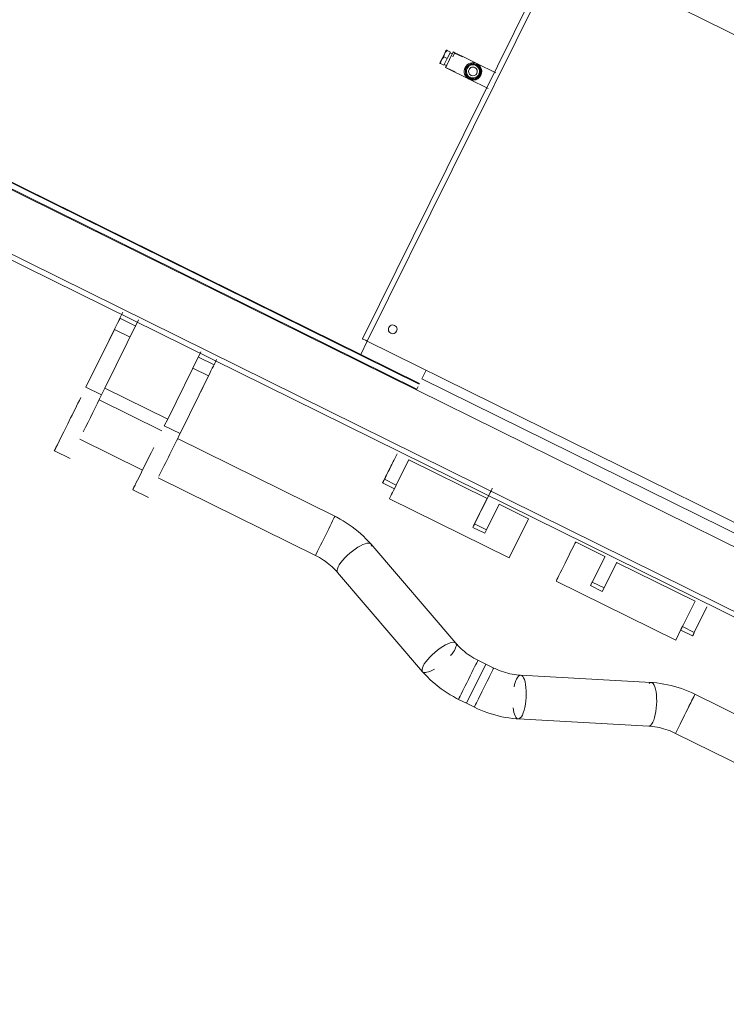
# Model space of a CAD drawing. Header units: metres. Extents: x 135583 to 135939, y 457896 to 458258.
# Tile 317 of 599: x 135800.242 to 135801.049, y 457920.336 to 457921.462. Entities that reach past the tile are written whole.
import ezdxf

# ---------------------------------------------------------------- set-up
doc = ezdxf.new("R2010")
doc.units = ezdxf.units.M
doc.layers.add('NIEUWE INSTALLATIE', color=250, linetype='Continuous', lineweight=0)

msp = doc.modelspace()

# ---------------------------------------------------------------- linework, layer by layer
at = {"layer": 'NIEUWE INSTALLATIE'}
for p, q in [((135800.855, 457921.5451), (135800.6334, 457921.0969)), ((135800.6388, 457921.0942), (135800.8604, 457921.5425)), ((135800.8604, 457921.5425), (135801.3714, 457921.2899)), ((135800.6312, 457921.079), (135799.8251, 457921.4775)), ((135800.6981, 457921.0449), (135799.8554, 457921.4614)), ((135799.8484, 457921.4571), (135800.695, 457921.0386)), ((135799.8527, 457921.456), (135800.6954, 457921.0395)), ((135799.7487, 457921.426), (135801.954, 457920.3359)), ((135799.7513, 457921.4314), (135801.9566, 457920.3413)), ((135800.7337, 457921.4249), (135800.7299, 457921.4268)), ((135800.7299, 457921.4173), (135800.7261, 457921.4192)), ((135800.7299, 457921.4173), (135800.7261, 457921.4097)), ((135800.7337, 457921.4249), (135800.7299, 457921.4173)), ((135800.7359, 457921.4227), (135800.7332, 457921.424)), ((135800.7386, 457921.4236), (135800.7365, 457921.4194)), ((135800.7388, 457921.4241), (135800.7366, 457921.4196)), ((135800.7388, 457921.4241), (135800.737, 457921.425)), ((135800.7476, 457921.4192), (135800.7386, 457921.4236)), ((135800.7478, 457921.4196), (135800.7388, 457921.4241)), ((135800.7639, 457921.4117), (135800.7478, 457921.4196)), ((135800.7261, 457921.4097), (135800.7223, 457921.4116)), ((135800.7266, 457921.4106), (135800.7293, 457921.4093)), ((135800.7282, 457921.407), (135800.7551, 457921.3937)), ((135800.7302, 457921.4066), (135800.7391, 457921.4022)), ((135800.7639, 457921.4117), (135800.7637, 457921.4112)), ((135800.7857, 457921.4009), (135800.7639, 457921.4117)), ((135800.7553, 457921.3942), (135800.7551, 457921.3937)), ((135800.7551, 457921.3937), (135800.7768, 457921.383)), ((135800.3561, 457921.1204), (135800.3596, 457921.1273)), ((135800.339, 457921.0405), (135800.3775, 457921.1185)), ((135800.3741, 457921.1115), (135800.3561, 457921.1204)), ((135800.3172, 457921.0416), (135800.3499, 457921.1077)), ((135800.3499, 457921.1077), (135800.3678, 457921.0989)), ((135800.6387, 457921.0943), (135800.6312, 457921.079)), ((135800.6388, 457921.0942), (135800.6313, 457921.079)), ((135801.1498, 457920.8416), (135800.6388, 457921.0942)), ((135800.4487, 457921.082), (135800.4107, 457921.0051)), ((135800.6313, 457921.079), (135800.6985, 457921.0458)), ((135800.4637, 457921.0672), (135800.4458, 457921.0761)), ((135800.4666, 457921.0731), (135800.4637, 457921.0672)), ((135800.4574, 457921.0546), (135800.4248, 457920.9885)), ((135800.4395, 457921.0634), (135800.4574, 457921.0546)), ((135800.706, 457921.061), (135800.7012, 457921.0511)), ((135800.706, 457921.061), (135800.7012, 457921.0511)), ((135800.7012, 457921.0511), (135801.0777, 457920.865)), ((135800.3351, 457921.0328), (135800.3172, 457921.0416)), ((135800.339, 457921.0405), (135800.3351, 457921.0328)), ((135800.4107, 457921.0051), (135800.339, 457921.0405)), ((135800.695, 457921.0386), (135800.6968, 457921.0423)), ((135800.695, 457921.0386), (135801.0715, 457920.8525)), ((135800.404, 457920.9916), (135800.3323, 457921.0271)), ((135800.4068, 457920.9973), (135800.4107, 457921.0051)), ((135800.4248, 457920.9885), (135800.4068, 457920.9973)), ((135800.3102, 457920.9823), (135800.3819, 457920.9468)), ((135800.6017, 457920.894), (135800.422, 457920.9828)), ((135800.2812, 457920.9687), (135800.2991, 457920.9599)), ((135800.6728, 457920.9655), (135800.6583, 457920.9363)), ((135800.6718, 457920.9296), (135800.6862, 457920.9589)), ((135800.7758, 457920.9144), (135800.6862, 457920.9587)), ((135800.3998, 457920.938), (135800.5795, 457920.8491)), ((135800.6563, 457920.9322), (135800.6698, 457920.9255)), ((135800.6583, 457920.9363), (135800.6718, 457920.9296)), ((135800.3708, 457920.9244), (135800.3887, 457920.9155)), ((135800.6698, 457920.9255), (135800.6718, 457920.9296)), ((135800.664, 457920.9139), (135800.8007, 457920.8463)), ((135800.7759, 457920.9146), (135800.7614, 457920.8853)), ((135800.7749, 457920.8786), (135800.7893, 457920.9079)), ((135800.8229, 457920.8911), (135800.7893, 457920.9078)), ((135800.8007, 457920.8463), (135800.8229, 457920.8911)), ((135800.7594, 457920.8812), (135800.7729, 457920.8746)), ((135800.7614, 457920.8853), (135800.7749, 457920.8786)), ((135800.7729, 457920.8746), (135800.7749, 457920.8786)), ((135800.9103, 457920.8479), (135800.8767, 457920.8646)), ((135800.5795, 457920.8491), (135800.582, 457920.8542)), ((135800.7399, 457920.7488), (135800.6428, 457920.8623)), ((135800.9104, 457920.8481), (135800.8959, 457920.8188)), ((135800.9093, 457920.8122), (135800.9238, 457920.8415)), ((135801.0134, 457920.797), (135800.9237, 457920.8413)), ((135800.6048, 457920.8297), (135800.7019, 457920.7163)), ((135800.8545, 457920.8197), (135800.9912, 457920.7522)), ((135800.8959, 457920.8188), (135800.9093, 457920.8122)), ((135800.8939, 457920.8148), (135800.9073, 457920.8081)), ((135800.9073, 457920.8081), (135800.9093, 457920.8122)), ((135801.0134, 457920.7971), (135800.999, 457920.7679)), ((135801.0124, 457920.7612), (135801.0269, 457920.7905)), ((135800.9912, 457920.7522), (135800.9972, 457920.7644)), ((135800.997, 457920.7638), (135801.0104, 457920.7572)), ((135800.999, 457920.7679), (135801.0124, 457920.7612)), ((135801.0104, 457920.7572), (135801.0124, 457920.7612)), ((135800.7742, 457920.725), (135800.7652, 457920.7295)), ((135800.752, 457920.6802), (135800.7742, 457920.725)), ((135800.752, 457920.6802), (135800.7742, 457920.725)), ((135800.7832, 457920.7205), (135800.7742, 457920.725)), ((135800.9631, 457920.7039), (135800.814, 457920.7122)), ((135800.743, 457920.6846), (135800.7456, 457920.6897)), ((135800.743, 457920.6846), (135800.752, 457920.6802)), ((135801.1929, 457920.6017), (135801.0132, 457920.6905)), ((135800.752, 457920.6802), (135800.7611, 457920.6757)), ((135800.8112, 457920.6623), (135800.9603, 457920.654)), ((135800.9911, 457920.6457), (135800.9936, 457920.6508)), ((135800.9911, 457920.6457), (135801.1708, 457920.5569))]:
    msp.add_line(p, q, dxfattribs=at)
at = {"layer": 'NIEUWE INSTALLATIE', "flags": 128}
for points in [[(135800.769, 457921.4059), (135800.7685, 457921.3983), (135800.7627, 457921.3932), (135800.7551, 457921.3937)], [(135800.7551, 457921.3937), (135800.7627, 457921.3932), (135800.7685, 457921.3983), (135800.769, 457921.4059)], [(135800.6428, 457920.8623), (135800.6401, 457920.8653), (135800.6372, 457920.8683), (135800.6343, 457920.8712), (135800.6313, 457920.874), (135800.6282, 457920.8767), (135800.6249, 457920.8793), (135800.6216, 457920.8818), (135800.6182, 457920.8842), (135800.6148, 457920.8865), (135800.6112, 457920.8887), (135800.6076, 457920.8908), (135800.6039, 457920.8928), (135800.6017, 457920.894)], [(135800.5795, 457920.8491), (135800.5819, 457920.8479), (135800.5841, 457920.8467), (135800.5864, 457920.8453), (135800.5886, 457920.8439), (135800.5907, 457920.8425), (135800.5928, 457920.8409), (135800.5948, 457920.8394), (135800.5968, 457920.8377), (135800.5987, 457920.8361), (135800.6005, 457920.8344), (135800.6022, 457920.8326), (135800.6038, 457920.8308), (135800.6048, 457920.8297)], [(135800.7652, 457920.7295), (135800.7629, 457920.7307), (135800.7606, 457920.7319), (135800.7583, 457920.7333), (135800.7561, 457920.7347), (135800.754, 457920.7361), (135800.7519, 457920.7376), (135800.7499, 457920.7392), (135800.7479, 457920.7408), (135800.746, 457920.7425), (135800.7442, 457920.7442), (135800.7425, 457920.746), (135800.7409, 457920.7477), (135800.7399, 457920.7488)], [(135800.814, 457920.7122), (135800.8116, 457920.7124), (135800.8092, 457920.7127), (135800.8067, 457920.713), (135800.8043, 457920.7134), (135800.8018, 457920.7139), (135800.7993, 457920.7145), (135800.7968, 457920.7152), (135800.7944, 457920.716), (135800.7919, 457920.7168), (135800.7895, 457920.7178), (135800.7871, 457920.7188), (135800.7847, 457920.7199), (135800.7832, 457920.7205)], [(135800.7019, 457920.7163), (135800.7046, 457920.7133), (135800.7075, 457920.7103), (135800.7104, 457920.7074), (135800.7134, 457920.7046), (135800.7166, 457920.7019), (135800.7198, 457920.6993), (135800.7231, 457920.6968), (135800.7265, 457920.6943), (135800.7299, 457920.692), (135800.7335, 457920.6898), (135800.7371, 457920.6878), (135800.7408, 457920.6858), (135800.743, 457920.6846)], [(135801.0132, 457920.6905), (135801.0094, 457920.6923), (135801.0056, 457920.694), (135801.0018, 457920.6955), (135800.9978, 457920.697), (135800.9939, 457920.6983), (135800.9899, 457920.6995), (135800.9859, 457920.7005), (135800.9819, 457920.7014), (135800.9778, 457920.7022), (135800.9737, 457920.7029), (135800.9696, 457920.7034), (135800.9656, 457920.7038), (135800.9631, 457920.7039)], [(135800.7611, 457920.6757), (135800.7648, 457920.6739), (135800.7686, 457920.6723), (135800.7725, 457920.6707), (135800.7764, 457920.6693), (135800.7804, 457920.668), (135800.7844, 457920.6668), (135800.7884, 457920.6657), (135800.7924, 457920.6648), (135800.7965, 457920.664), (135800.8005, 457920.6634), (135800.8046, 457920.6629), (135800.8087, 457920.6625), (135800.8112, 457920.6623)], [(135800.9603, 457920.654), (135800.9627, 457920.6538), (135800.9651, 457920.6536), (135800.9675, 457920.6532), (135800.97, 457920.6528), (135800.9725, 457920.6523), (135800.975, 457920.6517), (135800.9774, 457920.651), (135800.9799, 457920.6503), (135800.9824, 457920.6494), (135800.9848, 457920.6485), (135800.9872, 457920.6475), (135800.9896, 457920.6464), (135800.9911, 457920.6457)]]:
    msp.add_lwpolyline(points, dxfattribs=at)
at = {"layer": 'NIEUWE INSTALLATIE'}
msp.add_arc((135800.7595, 457921.4027), 0.005, 243.696, 333.696, dxfattribs=at)
for centre, major_axis, ratio, start_param, end_param in [((135800.7254, 457921.4195), (0.00377, 0.00762), 0.000001, 0.74583, 6.283185), ((135800.7254, 457921.4195), (0.00377, 0.00762), 0.000001, 0.212288, 0.349065), ((135800.7254, 457921.4195), (0.00377, 0.00762), 0.000001, 1.867439, 4.18879), ((135800.7254, 457921.4195), (0.00377, 0.00762), 0.000001, 3.141593, 4.079955), ((135800.7254, 457921.4195), (0.00377, 0.00762), 0.000001, 4.399909, 5.235987), ((135800.7326, 457921.416), (0.00443, 0.00896), 0.000001, 0, 4.640475), ((135800.7595, 457921.4027), (-0.00591, 0.00807), 1, 5.192355, 8.333947), ((135800.7595, 457921.4027), (-0.00533, -0.00662), 1, 4.406944, 5.454141), ((135800.7595, 457921.4027), (0.0039, 0.00641), 1, 0.087292, 3.228885), ((135800.7595, 457921.4027), (-0.00351, -0.00356), 1, 5.031469, 6.602265), ((135800.7595, 457921.4027), (-0.00823, 0.00214), 1, 4.507875, 5.555073), ((135800.7595, 457921.4027), (-0.00461, -0.00195), 1, 3.853374, 5.424171), ((135800.7595, 457921.4027), (-0.00807, -0.00591), 1, 0.479959, 3.621552), ((135800.7595, 457921.4027), (0.00494, 0.00812), 1, 3.228851, 6.370443), ((135800.7595, 457921.4027), (-0.00443, 0.00605), 1, 2.050775, 5.192367), ((135800.7595, 457921.4027), (-0.005, -0.00004), 1, 2.67529, 4.246086), ((135800.7595, 457921.4027), (-0.00726, 0.00442), 1, 3.752432, 4.79963), ((135800.7595, 457921.4027), (0.0013, 0.0084), 1, 1.78895, 2.836147), ((135800.7595, 457921.4027), (-0.00481, 0.00701), 1, 2.080727, 3.127925), ((135800.7595, 457921.4027), (-0.00739, 0.0042), 1, 2.675282, 3.72248), ((135800.3388, 457921.0853), (0.0177, 0.0359), 0.000001, 4.844595, 7.176714), ((135800.6678, 457921.1078), (-0.00118, 0.00486), 1, 4.014257, 7.15585), ((135800.6678, 457921.1078), (-0.00004, 0.005), 1, 1.104488, 4.246081), ((135800.6388, 457921.0942), (-0.00538, 0.00266), 0.000001, 0, 1.570796), ((135800.4463, 457921.0321), (0.0177, 0.0359), 0.000001, 0.202322, 1.448342), ((135800.3212, 457921.0047), (0.0222, 0.0448), 0.000001, 0.893529, 1.893988), ((135800.3033, 457921.0135), (0.0222, 0.0448), 0.000001, 1.196721, 3.631121), ((135800.4109, 457920.9604), (0.0222, 0.0448), 0.000001, 0.893529, 2.0462), ((135800.393, 457920.9692), (0.0222, 0.0448), 0.000001, 2.652065, 4.790623), ((135800.663, 457920.9456), (0.0066, 0.0134), 0.000001, 3.585289, 9.424777), ((135800.6674, 457920.9546), (0.0111, 0.0224), 0.000001, 2.004543, 3.752457), ((135800.6751, 457920.9363), (0.0111, 0.0224), 0.000001, 3.175199, 4.240423), ((135800.7705, 457920.9036), (0.0111, 0.0224), 0.000001, 4.588387, 10.035642), ((135800.5906, 457920.8715), (0.0111, 0.0224), 0.000001, 3.533617, 6.283185), ((135800.6238, 457920.846), (-0.019, -0.0163), 0.306468, 3.141593, 5.660573), ((135800.8656, 457920.8421), (0.0111, 0.0224), 0.000001, 3.369571, 6.283185), ((135800.6238, 457920.846), (-0.019, -0.0163), 0.306468, 2.830287, 3.141593), ((135800.6238, 457920.846), (-0.019, -0.0163), 0.306468, 5.660573, 6.283185), ((135800.905, 457920.8372), (0.0111, 0.0224), 0.000001, 2.901482, 3.752457), ((135801.008, 457920.7862), (0.0111, 0.0224), 0.000001, 2.390406, 3.752457), ((135800.7209, 457920.7326), (-0.019, -0.0163), 0.306468, 3.141593, 5.660573), ((135801.0171, 457920.7706), (0.0066, 0.0134), 0.000001, 2.948207, 3.884309), ((135800.7209, 457920.7326), (-0.019, -0.0163), 0.306468, 2.045138, 2.51898), ((135800.7209, 457920.7326), (-0.019, -0.0163), 0.306468, 2.51898, 3.141593), ((135800.7541, 457920.707), (0.0111, 0.0224), 0.000001, 0.000001, 4.120608), ((135800.7209, 457920.7326), (-0.019, -0.0163), 0.306468, 5.660573, 6.283185), ((135800.7209, 457920.7326), (-0.019, -0.0163), 0.306468, 0, 1.038688), ((135800.7721, 457920.6981), (0.0111, 0.0224), 0.000001, 3.82841, 7.066081), ((135800.8126, 457920.6873), (0.0014, 0.025), 0.306468, 0.622612, 1.096454), ((135800.8126, 457920.6873), (0.0014, 0.025), 0.306468, 0, 0.622612), ((135800.8126, 457920.6873), (0.0014, 0.025), 0.306468, 3.764205, 6.283185), ((135800.9617, 457920.679), (0.0014, 0.025), 0.306468, 0, 0.311306), ((135800.9617, 457920.679), (0.0014, 0.025), 0.306468, 3.764205, 6.283185), ((135801.0021, 457920.6681), (0.0111, 0.0224), 0.000001, 4.789402, 8.737961), ((135800.7721, 457920.6981), (0.0111, 0.0224), 0.000001, 2.454776, 3.149658), ((135800.8126, 457920.6873), (0.0014, 0.025), 0.306468, 2.102904, 3.141592), ((135800.8126, 457920.6873), (0.0014, 0.025), 0.306468, 3.141593, 3.764205), ((135800.9617, 457920.679), (0.0014, 0.025), 0.306468, 3.141593, 3.764205)]:
    msp.add_ellipse(centre, major_axis=major_axis, ratio=ratio, start_param=start_param, end_param=end_param, dxfattribs=at)
for points in [[(135800.7299, 457921.4268), (135800.7293, 457921.4263), (135800.7284, 457921.4252), (135800.7276, 457921.424), (135800.7273, 457921.4233)], [(135800.7299, 457921.4268), (135800.7297, 457921.4269), (135800.7293, 457921.4271), (135800.7292, 457921.4271), (135800.7292, 457921.4272)], [(135800.7292, 457921.4272), (135800.7292, 457921.4271), (135800.7293, 457921.4271), (135800.7297, 457921.4269), (135800.7299, 457921.4268)], [(135800.7235, 457921.4157), (135800.7232, 457921.4151), (135800.7227, 457921.4137), (135800.7224, 457921.4123), (135800.7223, 457921.4116)], [(135800.7261, 457921.4192), (135800.7256, 457921.4187), (135800.7246, 457921.4176), (135800.7239, 457921.4164), (135800.7235, 457921.4157)], [(135800.7273, 457921.4233), (135800.727, 457921.4227), (135800.7265, 457921.4213), (135800.7262, 457921.4199), (135800.7261, 457921.4192)], [(135800.7217, 457921.4119), (135800.7217, 457921.4119), (135800.7218, 457921.4118), (135800.7221, 457921.4117), (135800.7223, 457921.4116)], [(135800.7223, 457921.4116), (135800.7221, 457921.4117), (135800.7218, 457921.4118), (135800.7217, 457921.4119), (135800.7217, 457921.4119)], [(135800.7507, 457921.407), (135800.7514, 457921.4075), (135800.7527, 457921.4084), (135800.7541, 457921.4093), (135800.7548, 457921.4098)], [(135800.751, 457921.4021), (135800.751, 457921.403), (135800.7508, 457921.4046), (135800.7507, 457921.4062), (135800.7507, 457921.407)], [(135800.7548, 457921.4098), (135800.7555, 457921.4102), (135800.7568, 457921.4111), (135800.7582, 457921.412), (135800.7589, 457921.4125)], [(135800.7589, 457921.4125), (135800.7596, 457921.4121), (135800.761, 457921.4114), (135800.7625, 457921.4107), (135800.7633, 457921.4103)], [(135800.7633, 457921.4103), (135800.764, 457921.4099), (135800.7655, 457921.4092), (135800.7669, 457921.4085), (135800.7677, 457921.4081)], [(135800.7677, 457921.4081), (135800.7677, 457921.4073), (135800.7678, 457921.4057), (135800.7679, 457921.4041), (135800.768, 457921.4032)], [(135800.7513, 457921.3972), (135800.7513, 457921.3981), (135800.7512, 457921.3997), (135800.7511, 457921.4013), (135800.751, 457921.4021)], [(135800.7557, 457921.3951), (135800.755, 457921.3954), (135800.7535, 457921.3962), (135800.752, 457921.3969), (135800.7513, 457921.3972)], [(135800.7601, 457921.3929), (135800.7594, 457921.3933), (135800.7579, 457921.394), (135800.7565, 457921.3947), (135800.7557, 457921.3951)], [(135800.7642, 457921.3956), (135800.7635, 457921.3952), (135800.7621, 457921.3942), (135800.7608, 457921.3933), (135800.7601, 457921.3929)], [(135800.7683, 457921.3983), (135800.7676, 457921.3979), (135800.7663, 457921.397), (135800.7649, 457921.3961), (135800.7642, 457921.3956)], [(135800.768, 457921.4032), (135800.768, 457921.4024), (135800.7681, 457921.4008), (135800.7682, 457921.3991), (135800.7683, 457921.3983)]]:
    msp.add_open_spline(points, degree=3, dxfattribs=at)

doc.saveas('drawing.dxf')
